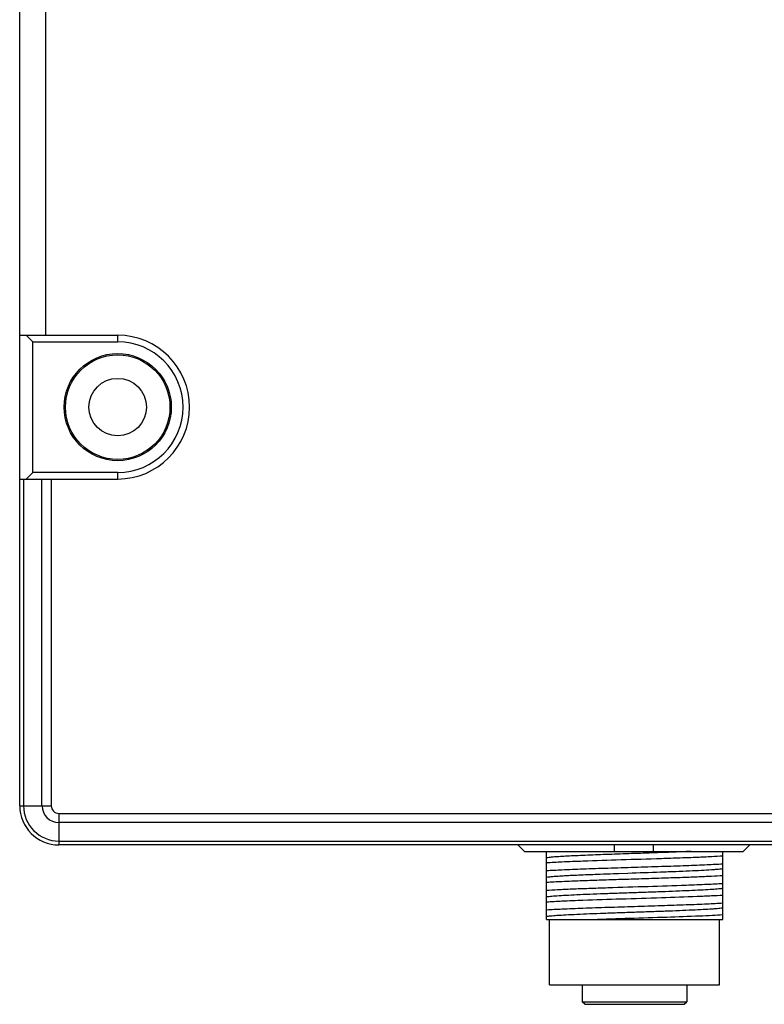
# Model space of a CAD drawing. Header units: millimetres. Extents: x 90 to 358, y 74 to 282.
# Tile 397 of 408: x 302 to 330, y 143 to 180. Entities that reach past the tile are written whole.
import ezdxf

# ---------------------------------------------------------------- set-up
doc = ezdxf.new("R2010")
doc.units = ezdxf.units.MM
doc.header["$LTSCALE"] = 23.1
doc.layers.add('20_ALL_FEATURES', color=7, linetype='CONTINUOUS')

msp = doc.modelspace()

# ---------------------------------------------------------------- linework, layer by layer
at = {"layer": '20_ALL_FEATURES'}
for p, q in [((301.974, 150.334), (301.974, 187.395)), ((302.974, 168.334), (302.974, 186.892)), ((301.974, 168.334), (305.724, 168.334)), ((302.474, 168.084), (302.224, 168.334)), ((302.474, 163.084), (302.474, 168.084)), ((302.474, 168.084), (305.724, 168.084)), ((305.724, 168.084), (305.724, 168.334)), ((301.974, 162.834), (305.724, 162.834)), ((302.12, 162.834), (302.12, 150.334)), ((302.224, 162.834), (302.474, 163.084)), ((305.724, 163.084), (302.474, 163.084)), ((302.827, 150.334), (302.827, 162.834)), ((303.181, 162.834), (303.181, 150.334)), ((305.724, 162.834), (305.724, 163.084)), ((301.974, 150.334), (303.181, 150.334)), ((303.474, 150.041), (355.974, 150.041)), ((303.474, 150.041), (303.474, 148.834)), ((355.974, 149.688), (303.474, 149.688)), ((303.474, 148.981), (355.974, 148.981)), ((355.974, 148.834), (303.474, 148.834)), ((321.286, 148.584), (321.033, 148.834)), ((324.72, 148.834), (324.72, 148.584)), ((326.22, 148.584), (326.22, 148.834)), ((329.907, 148.834), (329.653, 148.584)), ((321.286, 148.584), (329.653, 148.584)), ((322.126, 145.984), (322.126, 148.584)), ((328.876, 145.984), (328.876, 148.584)), ((325.247, 147.743), (324.879, 147.73)), ((322.126, 145.984), (328.876, 145.984)), ((322.251, 143.484), (322.251, 145.984)), ((328.751, 143.484), (328.751, 145.984)), ((322.251, 143.484), (328.751, 143.484)), ((323.501, 143.484), (323.501, 142.834)), ((327.501, 143.484), (327.501, 142.834)), ((323.501, 142.834), (327.501, 142.834)), ((323.601, 142.734), (323.501, 142.834)), ((327.401, 142.734), (327.501, 142.834)), ((323.601, 142.734), (327.401, 142.734))]:
    msp.add_line(p, q, dxfattribs=at)
for radius in [2.05, 2, 1.1]:
    msp.add_circle((305.724, 165.584), radius, dxfattribs=at)
for centre, radius, start, end in [((305.724, 165.584), 2.75, 270, 90), ((305.724, 165.584), 2.5, 270, 90), ((303.474, 150.334), 1.5, 180, 270), ((303.474, 150.334), 1.354, 180, 270), ((303.474, 150.334), 0.646, 180, 270), ((303.474, 150.334), 0.293, 180, 270)]:
    msp.add_arc(centre, radius, start, end, dxfattribs=at)
for points, knots in [([(327.663, 148.584), (327.411, 148.573), (326.875, 148.551), (326.043, 148.521), (325.174, 148.491), (324.327, 148.462), (323.661, 148.435), (323.183, 148.414), (322.878, 148.399), (322.618, 148.384), (322.407, 148.369), (322.249, 148.354), (322.161, 148.343), (322.126, 148.336)], [0, 0, 0, 0, 0.136608, 0.290316, 0.450738, 0.607092, 0.748888, 0.811226, 0.866463, 0.913722, 0.952138, 0.981025, 1, 1, 1, 1]), ([(322.126, 148.155), (322.325, 148.169), (322.791, 148.192), (323.744, 148.23), (325.012, 148.271), (326.253, 148.309), (327.226, 148.342), (327.867, 148.365), (328.409, 148.389), (328.734, 148.407), (328.876, 148.416)], [0, 0, 0, 0, 0.088459, 0.207418, 0.423323, 0.651923, 0.759065, 0.855369, 0.936811, 1, 1, 1, 1]), ([(328.876, 148.099), (328.677, 148.086), (328.211, 148.062), (327.428, 148.032), (326.501, 148), (325.501, 147.969), (324.501, 147.938), (323.574, 147.906), (322.791, 147.875), (322.325, 147.852), (322.126, 147.838)], [0, 0, 0, 0, 0.08846, 0.207419, 0.348076, 0.5, 0.651924, 0.79258, 0.91154, 1, 1, 1, 1]), ([(324.179, 147.705), (323.932, 147.696), (323.576, 147.681), (323.123, 147.661), (322.837, 147.646), (322.592, 147.632), (322.393, 147.617), (322.243, 147.603), (322.159, 147.592), (322.126, 147.585)], [0, 0, 0, 0, 0.361354, 0.519863, 0.660104, 0.779786, 0.877212, 0.951015, 1, 1, 1, 1]), ([(324.879, 147.73), (324.819, 147.728), (324.586, 147.72), (324.353, 147.712), (324.179, 147.705)], [0, 0, 0, 0, 0.255639, 1, 1, 1, 1]), ([(328.876, 147.919), (328.854, 147.915), (328.799, 147.907), (328.703, 147.896), (328.58, 147.885), (328.365, 147.87), (328.038, 147.851), (327.584, 147.83), (327.06, 147.808), (326.273, 147.779), (325.662, 147.758), (325.247, 147.743)], [0, 0, 0, 0, 0.018913, 0.045538, 0.079635, 0.120867, 0.223352, 0.349805, 0.495887, 0.65657, 1, 1, 1, 1]), ([(322.126, 147.405), (322.325, 147.419), (322.65, 147.435), (323.117, 147.455), (323.618, 147.474), (324.246, 147.497), (324.991, 147.519), (325.757, 147.543), (326.513, 147.569), (327.226, 147.591), (327.867, 147.615), (328.409, 147.639), (328.734, 147.656), (328.876, 147.666)], [0, 0, 0, 0, 0.088461, 0.144631, 0.20742, 0.311429, 0.423326, 0.538429, 0.651926, 0.759067, 0.855371, 0.936813, 1, 1, 1, 1]), ([(328.876, 147.349), (328.677, 147.336), (328.211, 147.312), (327.258, 147.275), (325.99, 147.234), (324.749, 147.196), (323.776, 147.163), (323.135, 147.139), (322.593, 147.116), (322.268, 147.098), (322.126, 147.088)], [0, 0, 0, 0, 0.088459, 0.207418, 0.423323, 0.651923, 0.759065, 0.855369, 0.936811, 1, 1, 1, 1]), ([(328.876, 147.169), (328.855, 147.165), (328.804, 147.157), (328.669, 147.142), (328.442, 147.125), (328.103, 147.105), (327.685, 147.084), (327.2, 147.064), (326.663, 147.043), (326.091, 147.023), (325.501, 147.002), (324.911, 146.982), (324.339, 146.961), (323.802, 146.941), (323.317, 146.92), (322.899, 146.9), (322.599, 146.882), (322.401, 146.868), (322.287, 146.857), (322.198, 146.847), (322.147, 146.839), (322.126, 146.835)], [0, 0, 0, 0, 0.009586, 0.022858, 0.060122, 0.110849, 0.173424, 0.24591, 0.326183, 0.411758, 0.50001, 0.588264, 0.673818, 0.754099, 0.826615, 0.889137, 0.939862, 0.960286, 0.977192, 0.990456, 1, 1, 1, 1]), ([(322.126, 146.655), (322.325, 146.669), (322.791, 146.692), (323.744, 146.73), (325.012, 146.771), (326.47, 146.816), (327.626, 146.855), (328.409, 146.889), (328.734, 146.907), (328.876, 146.916)], [0, 0, 0, 0, 0.088459, 0.207419, 0.423323, 0.651923, 0.855369, 0.936811, 1, 1, 1, 1]), ([(328.876, 146.599), (328.677, 146.586), (328.211, 146.562), (327.428, 146.532), (326.501, 146.5), (325.501, 146.469), (324.501, 146.437), (323.574, 146.406), (322.791, 146.375), (322.325, 146.352), (322.126, 146.338)], [0, 0, 0, 0, 0.088459, 0.207419, 0.348076, 0.5, 0.651924, 0.79258, 0.91154, 1, 1, 1, 1]), ([(328.876, 146.419), (328.855, 146.415), (328.804, 146.407), (328.715, 146.397), (328.601, 146.387), (328.403, 146.372), (328.103, 146.355), (327.685, 146.335), (327.2, 146.314), (326.663, 146.293), (326.091, 146.273), (325.501, 146.252), (324.911, 146.232), (324.339, 146.211), (323.802, 146.191), (323.318, 146.17), (322.899, 146.15), (322.561, 146.13), (322.333, 146.112), (322.198, 146.097), (322.147, 146.09), (322.126, 146.085)], [0, 0, 0, 0, 0.009536, 0.022814, 0.039742, 0.060175, 0.110861, 0.173385, 0.245918, 0.326178, 0.411722, 0.499974, 0.588223, 0.673794, 0.754044, 0.82654, 0.889131, 0.939821, 0.977101, 0.990402, 1, 1, 1, 1]), ([(323.904, 145.984), (324.37, 146.001), (325.313, 146.03), (326.673, 146.072), (327.733, 146.108), (328.447, 146.14), (328.745, 146.157), (328.876, 146.166)], [0, 0, 0, 0, 0.281439, 0.568599, 0.820168, 0.920953, 1, 1, 1, 1])]:
    msp.add_open_spline(points, degree=3, knots=knots, dxfattribs=at)

doc.saveas('drawing.dxf')
